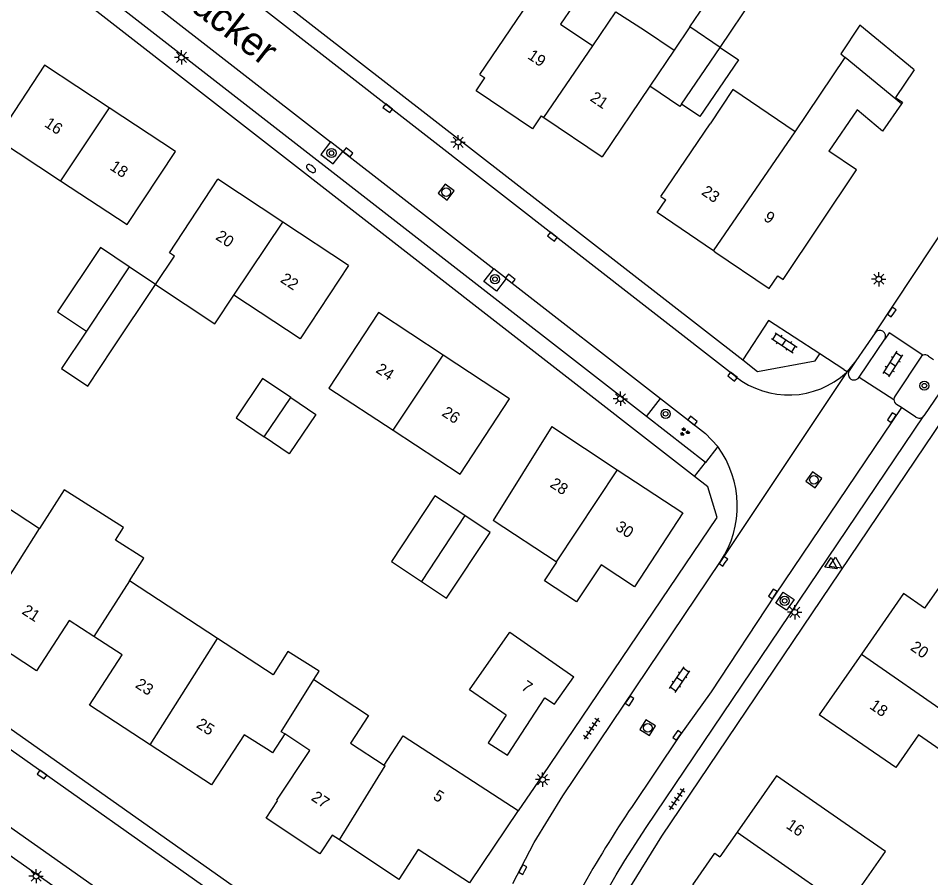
# Model space of a CAD drawing. Extents: x 136000 to 141014, y 402000 to 403500.
# Drawn here: x 138333.2 to 138413.2, y 402611.9 to 402687.3 of the extents above; entities that cross this region are included whole.
import ezdxf

# ---------------------------------------------------------------- set-up
doc = ezdxf.new("R2010")
doc.units = 0
for name, color, linetype in [('gg-afsc-erfafscheiding', 7, 'Continuous'), ('gg-anno-huisnummerreeks BGT', 7, 'Continuous'), ('gg-anno-openbare ruimte label', 7, 'Continuous'), ('gg-bbg-bijgebouw', 7, 'Continuous'), ('gg-bbg-gedigitaliseerde bebouwing', 7, 'Continuous'), ('gg-bbg-gedigitaliseerde bijgebouw', 7, 'Continuous'), ('gg-bbg-hoofdgebouw', 7, 'Continuous'), ('gg-bbg-luifel en loopbrug', 7, 'Continuous'), ('gg-bbg-tussenscheiding', 7, 'Continuous'), ('gg-knt-verharding', 7, 'Continuous'), ('gg-knt-verharding nz', 7, 'Continuous'), ('gt-grn-weggrens', 7, 'Continuous'), ('gt-symb-boom', 7, 'Continuous'), ('gt-symb-brandkraan', 7, 'Continuous'), ('gt-symb-groenvak', 7, 'Continuous'), ('gt-symb-klinker verharding', 7, 'Continuous'), ('gt-symb-kolk', 7, 'Continuous'), ('gt-symb-lichtmast', 7, 'Continuous'), ('gt-symb-rioolschacht', 7, 'Continuous'), ('gt-symb-tegel verharding', 7, 'Continuous'), ('gt-symb-waterafsluiter', 7, 'Continuous')]:
    doc.layers.add(name, color=color, linetype=linetype)

# ---------------------------------------------------------------- blocks, each defined once
blk = doc.blocks.new('gt0-KOLK')
at = {"layer": 'gt-symb-kolk'}
blk.add_lwpolyline([(0, 0), (0.375, 0), (0.375, 0.4), (-0.375, 0.4), (-0.375, 0), (0, 0)], dxfattribs=at)
blk = doc.blocks.new('gt0-LMAST')
at = {"layer": 'gt-symb-lichtmast'}
for p, q in [((-0.182, 0.173), (-0.447, 0.438)), ((-0.005, 0.246), (-0.005, 0.621)), ((0.172, 0.173), (0.437, 0.438)), ((-0.255, -0.004), (-0.63, -0.004)), ((-0.182, -0.181), (-0.447, -0.446)), ((-0.005, -0.254), (-0.005, -0.629)), ((0.437, -0.446), (0.172, -0.181)), ((0.245, -0.004), (0.62, -0.004))]:
    blk.add_line(p, q, dxfattribs=at)
blk.add_circle((-0.005, -0.004), 0.25, dxfattribs=at)
blk = doc.blocks.new('gt0-KL1')
at = {"layer": 'gt-symb-klinker verharding'}
for p, q in [((-1.15, 0.3), (1.15, 0.3)), ((-1, -0.3), (-1, 0.3)), ((-0.5, 0.3), (-0.5, 0.45)), ((0, -0.3), (0, 0.3)), ((0.5, 0.3), (0.5, 0.45)), ((1, -0.3), (1, 0.3)), ((-1.15, -0.3), (1.15, -0.3)), ((-0.5, -0.45), (-0.5, -0.3)), ((0.5, -0.45), (0.5, -0.3))]:
    blk.add_line(p, q, dxfattribs=at)
blk = doc.blocks.new('gt0-GRVAK')
at = {"layer": 'gt-symb-groenvak'}
for p, q in [((-0.11, 0.189), (-0.228, 0.24)), ((-0.182, 0.153), (0.088, 0.153)), ((-0.091, 0.211), (-0.156, 0.322)), ((-0.047, 0.214), (-0.047, 0.393)), ((-0.004, 0.211), (0.061, 0.322)), ((0.015, 0.189), (0.133, 0.24)), ((0.262, -0.052), (0.197, 0.059)), ((0.305, -0.049), (0.305, 0.13)), ((0.349, -0.052), (0.414, 0.059)), ((-0.245, -0.228), (-0.363, -0.177)), ((-0.318, -0.264), (-0.047, -0.264)), ((-0.226, -0.206), (-0.291, -0.095)), ((-0.183, -0.203), (-0.183, -0.024)), ((-0.139, -0.206), (-0.074, -0.095)), ((-0.12, -0.228), (-0.002, -0.177)), ((0.243, -0.074), (0.125, -0.023)), ((0.17, -0.11), (0.441, -0.11)), ((0.368, -0.074), (0.486, -0.023))]:
    blk.add_line(p, q, dxfattribs=at)
blk = doc.blocks.new('gt0-BOOM')
at = {"layer": 'gt-symb-boom'}
for radius in [0.4, 0.2]:
    blk.add_circle((0, 0), radius, dxfattribs=at)
blk = doc.blocks.new('gt0-TEG1')
at = {"layer": 'gt-symb-tegel verharding'}
for p, q in [((-1.125, 0), (1.125, 0)), ((-0.9, -0.25), (-0.9, 0.25)), ((-0.45, -0.25), (-0.45, 0.25)), ((0, -0.25), (0, 0.25)), ((0.45, -0.25), (0.45, 0.25)), ((0.9, -0.25), (0.9, 0.25))]:
    blk.add_line(p, q, dxfattribs=at)
blk = doc.blocks.new('gt0-RS')
at = {"layer": 'gt-symb-rioolschacht'}
blk.add_lwpolyline([(-0.5, -0.5), (0.5, -0.5), (0.5, 0.5), (-0.5, 0.5)], close=True, dxfattribs=at)
blk.add_circle((0, 0), 0.375, dxfattribs=at)
blk = doc.blocks.new('gt0-WAFSL')
at = {"layer": 'gt-symb-waterafsluiter'}
for p, q in [((-0.5, -0.333), (0, 0.667)), ((0, 0.667), (0.5, -0.333)), ((0.5, -0.333), (-0.5, -0.333))]:
    blk.add_line(p, q, dxfattribs=at)
blk = doc.blocks.new('gt0-BR')
at = {"layer": 'gt-symb-brandkraan'}
for centre, radius, start, end in [((-0.244, 0), 0.206, 107.56694, 252.43307), ((0.599, -2.664), 3, 106.89205, 107.56694), ((0, -0.691), 0.938, 73.10799, 106.89205), ((-0.599, -2.664), 3, 72.43309, 73.10799), ((0.244, 0), 0.206, 287.56695, 72.43309), ((0.599, 2.664), 3, 252.43307, 253.10797), ((0, 0.691), 0.938, 253.10797, 286.89206), ((-0.599, 2.664), 3, 286.89206, 287.56695)]:
    blk.add_arc(centre, radius, start, end, dxfattribs=at)

msp = doc.modelspace()

# ---------------------------------------------------------------- linework, layer by layer
at = {"layer": 'gg-afsc-erfafscheiding'}
for p, q in [((138408.324, 402659.656), (138416.669, 402672.245)), ((138408.324, 402659.656), (138406.655, 402657.19)), ((138405.601, 402656.44), (138403.48, 402657.82)), ((138406.655, 402657.19), (138405.872, 402656.264)), ((138405.601, 402656.44), (138405.872, 402656.264))]:
    msp.add_line(p, q, dxfattribs=at)
for points in [[(138403.48, 402657.82), (138398.984, 402660.744), (138396.722, 402657.278)], [(138377.02, 402617.772), (138377.072, 402617.739), (138379.164, 402620.808)]]:
    msp.add_lwpolyline(points, dxfattribs=at)
at = {"layer": 'gg-bbg-bijgebouw'}
for p, q in [((138392.96, 402678.627), (138391.355, 402679.717)), ((138410.73, 402679.88), (138410.644, 402679.756))]:
    msp.add_line(p, q, dxfattribs=at)
msp.add_lwpolyline([(138411.76, 402682.74), (138410.11, 402680.3), (138410.73, 402679.88)], dxfattribs=at)
at = {"layer": 'gg-bbg-gedigitaliseerde bebouwing'}
for p, q in [((138388.094, 402686.196), (138390.696, 402684.441)), ((138390.696, 402684.441), (138388.581, 402681.3)), ((138401.316, 402677.293), (138405.7, 402683.821)), ((138388.581, 402681.3), (138384.4, 402675.09)), ((138345.237, 402663.897), (138346.899, 402666.386)), ((138379.98, 402651.43), (138374.843, 402643.189)), ((138331.995, 402644.511), (138335.06, 402642.495)), ((138350.664, 402632.846), (138342.929, 402637.912))]:
    msp.add_line(p, q, dxfattribs=at)
for points in [[(138373.66, 402682.33), (138380.084, 402691.831), (138382.901, 402689.931), (138380.751, 402686.741), (138383.568, 402684.842)], [(138383.568, 402684.842), (138385.594, 402687.826), (138388.094, 402686.196)], [(138335.5, 402683.14), (138331.264, 402676.717), (138336.894, 402673.005)], [(138401.316, 402677.293), (138395.848, 402681.006), (138393.878, 402678.004)], [(138336.894, 402673.005), (138342.744, 402669.147), (138346.98, 402675.57)], [(138346.899, 402666.386), (138346.445, 402666.685), (138350.69, 402673.13)], [(138362.16, 402665.56), (138357.91, 402659.118), (138352.1, 402662.953)], [(138345.237, 402663.897), (138350.42, 402660.437), (138352.1, 402662.953)], [(138364.77, 402661.43), (138360.433, 402654.816), (138366.072, 402651.117)], [(138366.072, 402651.117), (138371.936, 402647.27), (138376.28, 402653.88)], [(138342.929, 402637.912), (138344.186, 402639.89), (138341.705, 402641.467), (138342.406, 402642.57), (138337.207, 402645.873), (138335.06, 402642.495)], [(138359.113, 402629.236), (138359.576, 402629.974), (138356.832, 402631.696), (138355.555, 402629.662), (138350.664, 402632.846)], [(138375.985, 402626.108), (138372.77, 402628.355), (138376.295, 402633.399), (138381.9, 402629.47)], [(138359.113, 402629.236), (138363.907, 402626.083), (138362.325, 402623.678), (138365.287, 402621.731)], [(138412.144, 402624.398), (138410.157, 402621.541), (138403.43, 402626.16)], [(138416.491, 402624.956), (138414.812, 402622.542), (138412.144, 402624.398)], [(138405.773, 402609.194), (138409.234, 402614.166), (138399.69, 402620.81)]]:
    msp.add_lwpolyline(points, dxfattribs=at)
at = {"layer": 'gg-bbg-gedigitaliseerde bijgebouw'}
for p, q in [((138392.087, 402686.492), (138395.081, 402690.907)), ((138394.736, 402684.696), (138398.276, 402689.925)), ((138394.736, 402684.696), (138392.087, 402686.492)), ((138391.355, 402679.717), (138394.736, 402684.696)), ((138345.237, 402663.897), (138342.922, 402665.445)), ((138341.464, 402658.254), (138345.237, 402663.897))]:
    msp.add_line(p, q, dxfattribs=at)
for points in [[(138411.76, 402682.74), (138407.001, 402686.653), (138405.325, 402684.129), (138405.7, 402683.821)], [(138394.736, 402684.696), (138396.342, 402683.607), (138392.96, 402678.627)], [(138342.922, 402665.445), (138340.4, 402667.131), (138336.627, 402661.488), (138339.163, 402659.793)], [(138339.163, 402659.793), (138336.985, 402656.518), (138339.281, 402654.985), (138341.464, 402658.254)], [(138357.083, 402653.983), (138354.618, 402655.651), (138352.286, 402652.205), (138354.755, 402650.534)], [(138357.083, 402653.983), (138359.292, 402652.488), (138356.96, 402649.042), (138354.755, 402650.534)], [(138372.34, 402643.63), (138369.732, 402645.355), (138365.92, 402639.588), (138368.564, 402637.84)], [(138368.564, 402637.84), (138370.754, 402636.392), (138374.567, 402642.158), (138372.34, 402643.63)]]:
    msp.add_lwpolyline(points, dxfattribs=at)
at = {"layer": 'gg-bbg-hoofdgebouw'}
for p, q in [((138341.173, 402679.399), (138335.5, 402683.14)), ((138373.66, 402682.33), (138374.116, 402682.023)), ((138346.98, 402675.57), (138341.173, 402679.399)), ((138406.746, 402679.23), (138404.268, 402675.597)), ((138379.049, 402678.697), (138379.286, 402678.537)), ((138379.286, 402678.537), (138384.4, 402675.09)), ((138389.54, 402671.63), (138393.878, 402678.004)), ((138356.385, 402669.371), (138350.69, 402673.13)), ((138389.54, 402671.63), (138389.979, 402671.332)), ((138362.16, 402665.56), (138356.385, 402669.371)), ((138394.28, 402666.768), (138394.166, 402666.845)), ((138370.439, 402657.711), (138364.77, 402661.43)), ((138376.28, 402653.88), (138370.439, 402657.711)), ((138379.98, 402651.43), (138385.718, 402647.654)), ((138380.37, 402639.564), (138374.843, 402643.189)), ((138410.83, 402636.79), (138407.131, 402631.476)), ((138407.131, 402631.476), (138403.43, 402626.16)), ((138399.69, 402620.81), (138396.235, 402615.847)), ((138377.02, 402617.772), (138372.763, 402611.422)), ((138396.235, 402615.847), (138394.729, 402613.683)), ((138366.56, 402611.71), (138361.352, 402615.184))]:
    msp.add_line(p, q, dxfattribs=at)
for points in [[(138379.049, 402678.697), (138378.28, 402677.555), (138373.345, 402680.878), (138374.116, 402682.023)], [(138410.644, 402679.756), (138408.982, 402677.344), (138406.746, 402679.23)], [(138399.8, 402664.662), (138400.26, 402664.35), (138406.71, 402673.96), (138404.268, 402675.597)], [(138394.166, 402666.845), (138389.217, 402670.206), (138389.979, 402671.332)], [(138394.28, 402666.768), (138399.037, 402663.538), (138399.8, 402664.662)], [(138385.718, 402647.654), (138391.47, 402643.87), (138387.24, 402637.38)], [(138387.24, 402637.38), (138384.304, 402639.322), (138382.146, 402636.06), (138379.348, 402637.906), (138380.416, 402639.534), (138380.37, 402639.564)], [(138415.959, 402637.18), (138414.368, 402638.286), (138414.197, 402638.04), (138414.345, 402637.937), (138412.66, 402635.516), (138410.83, 402636.79)], [(138339.82, 402633.01), (138337.64, 402634.42), (138334.78, 402630.02), (138329.366, 402633.535)], [(138344.752, 402623.524), (138339.43, 402627.01), (138342.31, 402631.4), (138339.82, 402633.01)], [(138375.985, 402626.108), (138374.4, 402623.7), (138376.08, 402622.6), (138379.38, 402627.63), (138380.23, 402627.08), (138381.9, 402629.47)], [(138355.199, 402623.007), (138353, 402624.39), (138350.13, 402620.001), (138344.752, 402623.524)], [(138356.57, 402624.47), (138355.48, 402622.83), (138355.199, 402623.007)], [(138355.85, 402618.65), (138358.75, 402623.03), (138356.57, 402624.47)], [(138365.287, 402621.731), (138366.946, 402624.294), (138377.02, 402617.772)], [(138361.352, 402615.184), (138360.724, 402615.603), (138359.629, 402613.963), (138354.934, 402617.096), (138355.933, 402618.594), (138355.85, 402618.65)], [(138372.763, 402611.422), (138368.257, 402614.328), (138366.56, 402611.71)], [(138392.796, 402610.907), (138392.334, 402611.232), (138394.262, 402614.007), (138394.729, 402613.683)]]:
    msp.add_lwpolyline(points, dxfattribs=at)
at = {"layer": 'gg-bbg-luifel en loopbrug'}
msp.add_line((138392.087, 402686.492), (138390.696, 402684.441), dxfattribs=at)
msp.add_lwpolyline([(138391.355, 402679.717), (138391.215, 402679.511), (138388.581, 402681.3)], dxfattribs=at)
at = {"layer": 'gg-bbg-tussenscheiding'}
for p, q in [((138379.286, 402678.537), (138383.568, 402684.842)), ((138410.644, 402679.756), (138405.7, 402683.821)), ((138341.173, 402679.399), (138336.894, 402673.005)), ((138394.166, 402666.845), (138401.316, 402677.293)), ((138352.1, 402662.953), (138356.385, 402669.371)), ((138342.922, 402665.445), (138339.163, 402659.793)), ((138366.072, 402651.117), (138370.439, 402657.711)), ((138354.755, 402650.534), (138357.083, 402653.983)), ((138385.718, 402647.654), (138380.37, 402639.564)), ((138372.34, 402643.63), (138368.564, 402637.84)), ((138329.366, 402633.535), (138335.06, 402642.495)), ((138342.929, 402637.912), (138339.82, 402633.01)), ((138344.752, 402623.524), (138350.664, 402632.846)), ((138407.131, 402631.476), (138416.491, 402624.956)), ((138396.235, 402615.847), (138405.773, 402609.194))]:
    msp.add_line(p, q, dxfattribs=at)
for points in [[(138356.57, 402624.47), (138356.246, 402624.673), (138359.113, 402629.236)], [(138361.352, 402615.184), (138365.369, 402621.677), (138365.287, 402621.731)]]:
    msp.add_lwpolyline(points, dxfattribs=at)
at = {"layer": 'gg-knt-verharding'}
for p, q in [((138286.72, 402742.9), (138396.722, 402657.278)), ((138396.102, 402655.828), (138288.15, 402739.88)), ((138392.498, 402647.057), (138291.876, 402725.396)), ((138239.86, 402690.29), (138363.76, 402602.89)), ((138240.66, 402687.89), (138362.641, 402601.848)), ((138361.66, 402675.572), (138360.58, 402676.413)), ((138375.974, 402664.426), (138374.886, 402665.273)), ((138406.927, 402655.763), (138409.176, 402659.099)), ((138413.022, 402657.61), (138413.452, 402657.325)), ((138406.655, 402657.19), (138406.069, 402656.325)), ((138405.872, 402656.264), (138405.81, 402656.19)), ((138406.927, 402655.763), (138409.976, 402653.814)), ((138414.902, 402655.765), (138412.595, 402652.367)), ((138388.282, 402652.307), (138389.511, 402653.885)), ((138410.643, 402653.119), (138410.208, 402653.383)), ((138411.918, 402652.27), (138410.643, 402653.119)), ((138393.449, 402648.279), (138388.282, 402652.307)), ((138394.54, 402649.679), (138393.449, 402648.279)), ((138379.164, 402620.808), (138394.48, 402643.46)), ((138307.548, 402631.403), (138336.707, 402610.838))]:
    msp.add_line(p, q, dxfattribs=at)
for points in [[(138388.282, 402652.307), (138292.965, 402726.48), (138285.296, 402732.538)], [(138452.22, 402708.36), (138389.6, 402615.51), (138386.5, 402610.52), (138386.238, 402610.031)], [(138360.58, 402676.413), (138359.719, 402675.307), (138360.802, 402674.47), (138361.66, 402675.572)], [(138375.974, 402664.426), (138375.118, 402663.327), (138374.026, 402664.169), (138374.886, 402665.273)], [(138412.532, 402657.694), (138409.56, 402659.669), (138409.176, 402659.099)], [(138412.532, 402657.694), (138412.395, 402657.602), (138410.077, 402654.123), (138410.001, 402653.974), (138409.976, 402653.814)], [(138389.511, 402653.885), (138393.472, 402650.818), (138394.54, 402649.679)], [(138383.306, 402607.926), (138383.833, 402608.973), (138385.62, 402612.111), (138386.378, 402613.367), (138388.257, 402616.281), (138412.595, 402652.367)], [(138394.48, 402643.46), (138393.65, 402646.16), (138392.498, 402647.057)], [(138376.561, 402611.344), (138378.44, 402614.94), (138380.95, 402619.05), (138394.78, 402639.591)], [(138400.265, 402636.899), (138401.224, 402636.26), (138400.571, 402635.319), (138399.615, 402635.936), (138400.265, 402636.899)]]:
    msp.add_lwpolyline(points, dxfattribs=at)
for centre, radius, start, end in [((138408.743, 402659.367), 0.509, 328.19833, 145.4519), ((138412.712, 402657.275), 0.456, 47.26571, 113.27913), ((138400.745, 402661.658), 7.453, 231.46392, 312.80708), ((138406.494, 402656.037), 0.513, 145.88265, 327.66682), ((138410.496, 402653.816), 0.52, 180.24529, 236.34037), ((138412.208, 402652.656), 0.483, 233.05539, 323.25221), ((138387.382, 402644.462), 8.857, 326.63854, 36.08715)]:
    msp.add_arc(centre, radius, start, end, dxfattribs=at)
at = {"layer": 'gg-knt-verharding nz'}
for p, q in [((138332.92, 402697.952), (138360.58, 402676.413)), ((138361.66, 402675.572), (138374.886, 402665.273)), ((138375.974, 402664.426), (138389.511, 402653.885))]:
    msp.add_line(p, q, dxfattribs=at)
for points in [[(138353.021, 402601.774), (138346.498, 402606.397), (138302.169, 402637.634), (138269.878, 402660.468), (138240.234, 402681.36)], [(138396.722, 402657.278), (138398.03, 402656.26), (138403.074, 402657.196), (138403.48, 402657.82)], [(138410.643, 402653.119), (138399.528, 402636.651), (138393.95, 402628.177), (138391.133, 402624.226), (138387.018, 402618.105)]]:
    msp.add_lwpolyline(points, dxfattribs=at)
msp.add_arc((138470.503, 402561.692), 100.758, 145.952, 150.83037, dxfattribs=at)
at = {"layer": 'gt-grn-weggrens'}
for p, q in [((138405.81, 402656.19), (138394.78, 402639.591)), ((138392.498, 402647.057), (138393.449, 402648.279))]:
    msp.add_line(p, q, dxfattribs=at)

# ---------------------------------------------------------------- block references
at = {"layer": 'gt-symb-boom'}
for p in [(138360.659, 402675.428), (138374.997, 402664.366), (138412.655, 402655.022), (138389.956, 402652.555), (138400.399, 402636.149)]:
    msp.add_blockref('gt0-BOOM', p, dxfattribs=at)
at = {"layer": 'gt-symb-brandkraan', "rotation": 142.1099371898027}
msp.add_blockref('gt0-BR', (138358.859, 402674.068), dxfattribs=at)
at = {"layer": 'gt-symb-groenvak'}
msp.add_blockref('gt0-GRVAK', (138391.614, 402650.968), dxfattribs=at)
at = {"layer": 'gt-symb-klinker verharding'}
for p, rotation in [((138400.359, 402658.79), -33.03828461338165), ((138409.873, 402656.921), -121.92645508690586), ((138391.18, 402629.235), 56.007960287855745)]:
    msp.add_blockref('gt0-KL1', p, dxfattribs=dict(at, rotation=rotation))
at = {"layer": 'gt-symb-kolk'}
for p, rotation in [((138365.471, 402679.202), -37.89006281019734), ((138361.99, 402675.334), -37.89006281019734), ((138379.906, 402667.934), -37.89006281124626), ((138376.217, 402664.247), -37.89006281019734), ((138409.963, 402661.374), 56.007960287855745), ((138395.712, 402655.66), -37.89006281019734), ((138392.194, 402651.794), -37.89006281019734), ((138409.962, 402652.111), 56.00796028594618), ((138395.196, 402639.506), 56.007960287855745), ((138399.528, 402636.651), 56.627797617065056), ((138386.963, 402627.261), 56.007960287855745), ((138391.133, 402624.226), 54.5289606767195), ((138335.167, 402620.743), -35.1845393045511), ((138377.611, 402612.487), 62.66592414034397)]:
    msp.add_blockref('gt0-KOLK', p, dxfattribs=dict(at, rotation=rotation))
at = {"layer": 'gt-symb-lichtmast'}
for p in [(138347.512, 402683.827), (138371.768, 402676.376), (138408.659, 402664.361), (138385.998, 402653.88), (138401.291, 402635.147), (138379.169, 402620.469), (138334.759, 402612)]:
    msp.add_blockref('gt0-LMAST', p, dxfattribs=at)
at = {"layer": 'gt-symb-rioolschacht'}
for p, rotation in [((138370.717, 402672.002), -36.86989764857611), ((138402.968, 402646.766), 54.11588683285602), ((138388.395, 402625.016), 58.12218352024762)]:
    msp.add_blockref('gt0-RS', p, dxfattribs=dict(at, rotation=rotation))
at = {"layer": 'gt-symb-tegel verharding'}
for p, rotation in [((138383.47, 402624.935), 56.007960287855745), ((138390.945, 402618.75), 56.007960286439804)]:
    msp.add_blockref('gt0-TEG1', p, dxfattribs=dict(at, rotation=rotation))
at = {"layer": 'gt-symb-waterafsluiter'}
for p, rotation in [((138404.465, 402639.341), -123.99203971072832), ((138404.854, 402639.38), -123.99203971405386)]:
    msp.add_blockref('gt0-WAFSL', p, dxfattribs=dict(at, rotation=rotation))

# ---------------------------------------------------------------- texts
at = {"layer": 'gg-anno-huisnummerreeks BGT'}
for s, rotation, p in [('19', 326, (138377.785, 402683.769)), ('21', 326, (138383.259, 402680.079)), ('16', 326.6, (138335.408, 402677.811)), ('18', 326.6, (138341.148, 402674.025)), ('23', 325.8, (138393.03, 402671.847)), ('9', 326.1, (138398.487, 402669.584)), ('20', 326.6, (138350.425, 402667.913)), ('22', 326.6, (138356.103, 402664.166)), ('24', 326.7, (138364.472, 402656.245)), ('26', 326.8, (138370.257, 402652.448)), ('28', 326.6, (138379.741, 402646.201)), ('30', 326.6, (138385.486, 402642.421)), ('21', 327, (138333.433, 402635.068)), ('20', 325.2, (138411.351, 402631.895)), ('23', 326.8, (138343.375, 402628.61)), ('7', 325.1, (138377.227, 402628.428)), ('18', 325.2, (138407.776, 402626.76)), ('25', 326.8, (138348.725, 402625.105)), ('27', 326.3, (138358.806, 402618.72)), ('5', 327, (138369.489, 402618.812)), ('16', 325.2, (138400.458, 402616.27))]:
    msp.add_text(s, height=1, rotation=rotation, dxfattribs=at).set_placement(p)
at = {"layer": 'gg-anno-openbare ruimte label'}
msp.add_text('Buntacker', height=2.5, rotation=322.1, dxfattribs=at).set_placement((138342.83, 402692.22))

doc.saveas('drawing.dxf')
